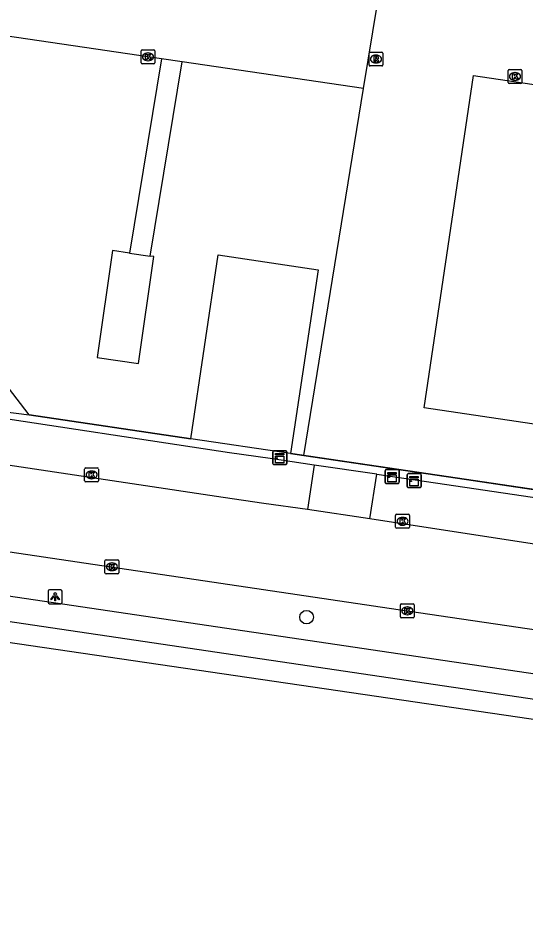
# Model space of a CAD drawing. Extents: x 163686 to 164493, y 382719 to 383870.
# Drawn here: x 163868.5 to 163905.1, y 382746.8 to 382811.5 of the extents above; entities that cross this region are included whole.
import ezdxf

# ---------------------------------------------------------------- set-up
doc = ezdxf.new("R2010")
doc.units = 0
for name, color, linetype in [('IMGEO_Boom', 7, 'Continuous'), ('IMGEO_Fietspad_open', 7, 'Continuous'), ('IMGEO_Groenvoorziening', 7, 'Continuous'), ('IMGEO_Hek', 7, 'Continuous'), ('IMGEO_Kast', 7, 'Continuous'), ('IMGEO_Kolk', 7, 'Continuous'), ('IMGEO_Lichtpunt', 7, 'Continuous'), ('IMGEO_Pand', 7, 'Continuous'), ('IMGEO_Parkeervlak_open', 7, 'Continuous'), ('IMGEO_Rijbaan_lokaal_open', 7, 'Continuous'), ('IMGEO_Rioolput', 7, 'Continuous'), ('IMGEO_Voetpad_open', 7, 'Continuous'), ('IMGEO_Waterloop', 7, 'Continuous')]:
    doc.layers.add(name, color=color, linetype=linetype)

msp = doc.modelspace()

# ---------------------------------------------------------------- linework, layer by layer
at = {"layer": 'IMGEO_Boom'}
msp.add_circle((163889.343, 382768.335), 0.489, dxfattribs=at)
at = {"layer": 'IMGEO_Fietspad_open'}
for points in [[(163938.698, 382757.534), (163796.75, 382778.554), (163700.774, 382792.768), (163698.458, 382793.117)], [(164024.219, 382749.984), (164023.68, 382746.794), (163989.347, 382751.871), (163943.926, 382758.588), (163798.246, 382780.157), (163792.502, 382781.012)]]:
    msp.add_lwpolyline(points, dxfattribs=at)
at = {"layer": 'IMGEO_Groenvoorziening'}
for points in [[(163889.139, 382779.987), (163893.451, 382806.44)], [(163880.993, 382781.186), (163882.983, 382794.441), (163890.177, 382793.361), (163888.189, 382780.121)], [(163857.497, 382784.438), (163869.354, 382782.911), (163880.993, 382781.186)], [(163888.189, 382780.121), (163880.993, 382781.186)], [(163888.189, 382780.121), (163889.139, 382779.987)], [(163889.139, 382779.987), (163900.866, 382778.248), (163913.716, 382776.342)]]:
    msp.add_lwpolyline(points, dxfattribs=at)
at = {"layer": 'IMGEO_Hek'}
for points in [[(163880.993, 382781.186), (163882.983, 382794.441), (163890.177, 382793.361), (163888.189, 382780.121)], [(163880.993, 382781.186), (163869.354, 382782.911), (163865.49, 382787.928)], [(163888.189, 382780.121), (163880.993, 382781.186)], [(163900.866, 382778.248), (163888.189, 382780.121)], [(163963.219, 382769), (163900.866, 382778.248)]]:
    msp.add_lwpolyline(points, dxfattribs=at)
at = {"layer": 'IMGEO_Kast'}
for p, q in [((163886.917, 382779.404), (163886.917, 382780.245)), ((163886.917, 382780.245), (163886.917, 382779.404)), ((163886.992, 382780.329), (163887.833, 382780.329)), ((163887.833, 382780.329), (163886.992, 382780.329)), ((163887.917, 382780.254), (163887.917, 382779.413)), ((163887.917, 382779.413), (163887.917, 382780.254)), ((163887.842, 382779.329), (163887.001, 382779.329)), ((163887.001, 382779.329), (163887.842, 382779.329)), ((163895.006, 382778.043), (163895.006, 382778.884)), ((163895.006, 382778.884), (163895.006, 382778.043)), ((163895.081, 382778.968), (163895.922, 382778.968)), ((163895.922, 382778.968), (163895.081, 382778.968)), ((163896.006, 382778.893), (163896.006, 382778.052)), ((163896.006, 382778.052), (163896.006, 382778.893)), ((163896.596, 382777.751), (163896.596, 382778.592)), ((163896.596, 382778.592), (163896.596, 382777.751)), ((163896.671, 382778.676), (163897.512, 382778.676)), ((163897.512, 382778.676), (163896.671, 382778.676)), ((163897.596, 382778.601), (163897.596, 382777.76)), ((163897.596, 382777.76), (163897.596, 382778.601)), ((163895.931, 382777.968), (163895.09, 382777.968)), ((163895.09, 382777.968), (163895.931, 382777.968)), ((163897.521, 382777.676), (163896.68, 382777.676)), ((163896.68, 382777.676), (163897.521, 382777.676))]:
    msp.add_line(p, q, dxfattribs=at)
for points in [[(163887.112, 382780.119), (163887.712, 382780.119), (163887.712, 382780.034), (163887.112, 382780.034), (163887.112, 382780.119)], [(163887.112, 382779.944), (163887.712, 382779.944), (163887.712, 382779.455), (163887.112, 382779.455), (163887.112, 382779.944)], [(163895.201, 382778.758), (163895.801, 382778.758), (163895.801, 382778.673), (163895.201, 382778.673), (163895.201, 382778.758)], [(163895.201, 382778.583), (163895.801, 382778.583), (163895.801, 382778.094), (163895.201, 382778.094), (163895.201, 382778.583)], [(163896.791, 382778.466), (163897.391, 382778.466), (163897.391, 382778.381), (163896.791, 382778.381), (163896.791, 382778.466)], [(163896.791, 382778.291), (163897.391, 382778.291), (163897.391, 382777.802), (163896.791, 382777.802), (163896.791, 382778.291)]]:
    msp.add_lwpolyline(points, dxfattribs=at)
for centre in [(163887.196, 382779.793), (163895.285, 382778.432), (163896.875, 382778.14)]:
    msp.add_circle(centre, 0.0377, dxfattribs=at)
for centre, start, end in [((163886.995, 382780.251), 92.4484, 184.28452), ((163886.995, 382780.251), 92.4484, 184.28452), ((163887.839, 382780.251), 2.4484, 94.28452), ((163887.839, 382780.251), 2.4484, 94.28452), ((163886.995, 382779.407), 182.4484, 274.28452), ((163886.995, 382779.407), 182.4484, 274.28452), ((163887.839, 382779.407), 272.4484, 4.28452), ((163887.839, 382779.407), 272.4484, 4.28452), ((163895.084, 382778.89), 92.4484, 184.28452), ((163895.084, 382778.89), 92.4484, 184.28452), ((163895.928, 382778.89), 2.4484, 94.28452), ((163895.928, 382778.89), 2.4484, 94.28452), ((163896.674, 382778.598), 92.4484, 184.28452), ((163896.674, 382778.598), 92.4484, 184.28452), ((163897.518, 382778.598), 2.4484, 94.28452), ((163897.518, 382778.598), 2.4484, 94.28452), ((163895.084, 382778.046), 182.4484, 274.28452), ((163895.084, 382778.046), 182.4484, 274.28452), ((163895.928, 382778.046), 272.4484, 4.28452), ((163895.928, 382778.046), 272.4484, 4.28452), ((163896.674, 382777.754), 182.4484, 274.28452), ((163896.674, 382777.754), 182.4484, 274.28452), ((163897.518, 382777.754), 272.4484, 4.28452), ((163897.518, 382777.754), 272.4484, 4.28452)]:
    msp.add_arc(centre, 0.0779, start, end, dxfattribs=at)
at = {"layer": 'IMGEO_Kolk'}
for p, q in [((163877.418, 382808.288), (163877.418, 382809.14)), ((163877.493, 382809.214), (163878.345, 382809.214)), ((163878.419, 382809.14), (163878.419, 382808.288)), ((163877.906, 382808.994), (163877.931, 382808.994)), ((163878.345, 382808.214), (163877.493, 382808.214)), ((163877.929, 382808.434), (163877.904, 382808.434)), ((163903.862, 382806.875), (163903.862, 382807.727)), ((163903.937, 382807.801), (163904.789, 382807.801)), ((163904.35, 382807.581), (163904.375, 382807.581)), ((163904.863, 382807.727), (163904.863, 382806.875)), ((163904.789, 382806.801), (163903.937, 382806.801)), ((163904.373, 382807.021), (163904.348, 382807.021)), ((163873.353, 382778.16), (163873.353, 382779.012)), ((163873.428, 382779.086), (163874.28, 382779.086)), ((163873.841, 382778.866), (163873.866, 382778.866)), ((163874.354, 382779.012), (163874.354, 382778.16)), ((163874.28, 382778.086), (163873.428, 382778.086)), ((163873.864, 382778.306), (163873.839, 382778.306)), ((163895.762, 382774.819), (163895.762, 382775.671)), ((163895.837, 382775.745), (163896.689, 382775.745)), ((163896.25, 382775.525), (163896.275, 382775.525)), ((163896.763, 382775.671), (163896.763, 382774.819)), ((163896.273, 382774.965), (163896.248, 382774.965)), ((163896.689, 382774.745), (163895.837, 382774.745)), ((163874.816, 382771.539), (163874.816, 382772.391)), ((163874.891, 382772.465), (163875.743, 382772.465)), ((163875.817, 382772.391), (163875.817, 382771.539)), ((163875.327, 382771.685), (163875.302, 382771.685)), ((163875.304, 382772.245), (163875.329, 382772.245)), ((163875.743, 382771.465), (163874.891, 382771.465)), ((163896.101, 382768.367), (163896.101, 382769.219)), ((163896.176, 382769.293), (163897.028, 382769.293)), ((163896.589, 382769.073), (163896.614, 382769.073)), ((163897.102, 382769.219), (163897.102, 382768.367)), ((163896.612, 382768.513), (163896.587, 382768.513)), ((163897.028, 382768.293), (163896.176, 382768.293))]:
    msp.add_line(p, q, dxfattribs=at)
for points in [[(163877.418, 382808.288), (163877.418, 382809.14)], [(163877.493, 382809.214), (163878.345, 382809.214)], [(163878.419, 382809.14), (163878.419, 382808.288)], [(163877.739, 382808.914), (163877.862, 382808.914), (163877.862, 382808.763), (163877.992, 382808.914), (163878.156, 382808.914), (163878.01, 382808.763), (163878.163, 382808.514), (163878.011, 382808.514), (163877.926, 382808.678), (163877.862, 382808.611), (163877.862, 382808.514), (163877.739, 382808.514), (163877.739, 382808.914)], [(163878.345, 382808.214), (163877.493, 382808.214)], [(163903.862, 382806.875), (163903.862, 382807.727)], [(163903.937, 382807.801), (163904.789, 382807.801)], [(163904.183, 382807.501), (163904.306, 382807.501), (163904.306, 382807.35), (163904.436, 382807.501), (163904.6, 382807.501), (163904.454, 382807.35), (163904.607, 382807.101), (163904.455, 382807.101), (163904.37, 382807.265), (163904.306, 382807.198), (163904.306, 382807.101), (163904.183, 382807.101), (163904.183, 382807.501)], [(163904.863, 382807.727), (163904.863, 382806.875)], [(163904.789, 382806.801), (163903.937, 382806.801)], [(163873.353, 382778.16), (163873.353, 382779.012)], [(163873.428, 382779.086), (163874.28, 382779.086)], [(163873.674, 382778.786), (163873.797, 382778.786), (163873.797, 382778.635), (163873.927, 382778.786), (163874.091, 382778.786), (163873.945, 382778.635), (163874.098, 382778.386), (163873.946, 382778.386), (163873.861, 382778.55), (163873.797, 382778.483), (163873.797, 382778.386), (163873.674, 382778.386), (163873.674, 382778.786)], [(163874.354, 382779.012), (163874.354, 382778.16)], [(163874.28, 382778.086), (163873.428, 382778.086)], [(163895.762, 382774.819), (163895.762, 382775.671)], [(163895.837, 382775.745), (163896.689, 382775.745)], [(163896.763, 382775.671), (163896.763, 382774.819)], [(163896.083, 382775.445), (163896.206, 382775.445), (163896.206, 382775.294), (163896.336, 382775.445), (163896.5, 382775.445), (163896.354, 382775.294), (163896.507, 382775.045), (163896.355, 382775.045), (163896.27, 382775.209), (163896.206, 382775.142), (163896.206, 382775.045), (163896.083, 382775.045), (163896.083, 382775.445)], [(163896.689, 382774.745), (163895.837, 382774.745)], [(163874.816, 382771.539), (163874.816, 382772.391)], [(163874.891, 382772.465), (163875.743, 382772.465)], [(163875.817, 382772.391), (163875.817, 382771.539)], [(163875.137, 382772.165), (163875.26, 382772.165), (163875.26, 382772.014), (163875.39, 382772.165), (163875.554, 382772.165), (163875.408, 382772.014), (163875.561, 382771.765), (163875.409, 382771.765), (163875.324, 382771.929), (163875.26, 382771.862), (163875.26, 382771.765), (163875.137, 382771.765), (163875.137, 382772.165)], [(163875.743, 382771.465), (163874.891, 382771.465)], [(163896.101, 382768.367), (163896.101, 382769.219)], [(163896.176, 382769.293), (163897.028, 382769.293)], [(163897.102, 382769.219), (163897.102, 382768.367)], [(163896.422, 382768.993), (163896.545, 382768.993), (163896.545, 382768.842), (163896.675, 382768.993), (163896.839, 382768.993), (163896.693, 382768.842), (163896.846, 382768.593), (163896.694, 382768.593), (163896.609, 382768.757), (163896.545, 382768.69), (163896.545, 382768.593), (163896.422, 382768.593), (163896.422, 382768.993)], [(163897.028, 382768.293), (163896.176, 382768.293)]]:
    msp.add_lwpolyline(points, dxfattribs=at)
for centre, start, end in [((163877.495, 382809.138), 91.55205, 178.44795), ((163877.495, 382809.138), 91.55205, 178.44795), ((163878.343, 382809.138), 1.55205, 88.44795), ((163878.343, 382809.138), 1.55205, 88.44795), ((163877.495, 382808.29), 181.55205, 268.44795), ((163877.495, 382808.29), 181.55205, 268.44795), ((163878.343, 382808.29), 271.55205, 358.44795), ((163878.343, 382808.29), 271.55205, 358.44795), ((163903.939, 382807.725), 91.55205, 178.44795), ((163903.939, 382807.725), 91.55205, 178.44795), ((163904.787, 382807.725), 1.55205, 88.44795), ((163904.787, 382807.725), 1.55205, 88.44795), ((163903.939, 382806.877), 181.55205, 268.44795), ((163903.939, 382806.877), 181.55205, 268.44795), ((163904.787, 382806.877), 271.55205, 358.44795), ((163904.787, 382806.877), 271.55205, 358.44795), ((163873.43, 382779.01), 91.55205, 178.44795), ((163873.43, 382779.01), 91.55205, 178.44795), ((163874.278, 382779.01), 1.55205, 88.44795), ((163874.278, 382779.01), 1.55205, 88.44795), ((163873.43, 382778.162), 181.55205, 268.44795), ((163873.43, 382778.162), 181.55205, 268.44795), ((163874.278, 382778.162), 271.55205, 358.44795), ((163874.278, 382778.162), 271.55205, 358.44795), ((163895.839, 382775.669), 91.55205, 178.44795), ((163895.839, 382775.669), 91.55205, 178.44795), ((163896.687, 382775.669), 1.55205, 88.44795), ((163896.687, 382775.669), 1.55205, 88.44795), ((163895.839, 382774.821), 181.55205, 268.44795), ((163895.839, 382774.821), 181.55205, 268.44795), ((163896.687, 382774.821), 271.55205, 358.44795), ((163896.687, 382774.821), 271.55205, 358.44795), ((163874.893, 382772.389), 91.55205, 178.44795), ((163874.893, 382772.389), 91.55205, 178.44795), ((163875.741, 382772.389), 1.55205, 88.44795), ((163875.741, 382772.389), 1.55205, 88.44795), ((163874.893, 382771.541), 181.55205, 268.44795), ((163874.893, 382771.541), 181.55205, 268.44795), ((163875.741, 382771.541), 271.55205, 358.44795), ((163875.741, 382771.541), 271.55205, 358.44795), ((163896.178, 382769.217), 91.55205, 178.44795), ((163896.178, 382769.217), 91.55205, 178.44795), ((163897.026, 382769.217), 1.55205, 88.44795), ((163897.026, 382769.217), 1.55205, 88.44795), ((163896.178, 382768.369), 181.55205, 268.44795), ((163896.178, 382768.369), 181.55205, 268.44795), ((163897.026, 382768.369), 271.55205, 358.44795), ((163897.026, 382768.369), 271.55205, 358.44795)]:
    msp.add_arc(centre, 0.0765, start, end, dxfattribs=at)
for centre, major_axis, ratio, start_param, end_param in [((163877.905, 382808.714), (-0.387, 0.002), 0.722429, 4.712389, 7.853982), ((163877.93, 382808.714), (-0.39, 0.002), 0.717154, 1.570796, 4.712389), ((163904.349, 382807.301), (-0.387, 0.002), 0.722429, 4.712389, 7.853982), ((163904.374, 382807.301), (-0.39, 0.002), 0.717154, 1.570796, 4.712389), ((163873.84, 382778.586), (-0.387, 0.002), 0.722429, 4.712389, 7.853982), ((163873.865, 382778.586), (-0.39, 0.002), 0.717154, 1.570796, 4.712389), ((163896.249, 382775.245), (-0.387, 0.002), 0.722429, 4.712389, 7.853982), ((163896.274, 382775.245), (-0.39, 0.002), 0.717154, 1.570796, 4.712389), ((163875.303, 382771.965), (-0.387, 0.002), 0.722429, 4.712389, 7.853982), ((163875.328, 382771.965), (-0.39, 0.002), 0.717154, 1.570796, 4.712389), ((163896.588, 382768.793), (-0.387, 0.002), 0.722429, 4.712389, 7.853982), ((163896.613, 382768.793), (-0.39, 0.002), 0.717154, 1.570796, 4.712389)]:
    msp.add_ellipse(centre, major_axis=major_axis, ratio=ratio, start_param=start_param, end_param=end_param, dxfattribs=at)
at = {"layer": 'IMGEO_Lichtpunt'}
for p, q in [((163870.726, 382770.207), (163870.726, 382769.4)), ((163870.726, 382770.207), (163870.726, 382769.4)), ((163871.628, 382770.302), (163870.82, 382770.302)), ((163871.628, 382770.302), (163870.82, 382770.302)), ((163871.722, 382769.4), (163871.722, 382770.207)), ((163871.722, 382769.4), (163871.722, 382770.207)), ((163870.82, 382769.306), (163871.628, 382769.306)), ((163870.82, 382769.306), (163871.628, 382769.306))]:
    msp.add_line(p, q, dxfattribs=at)
for points in [[(163871.1, 382769.871), (163871.139, 382769.843), (163870.951, 382769.581), (163870.913, 382769.608), (163871.1, 382769.871)], [(163871.202, 382769.823), (163871.249, 382769.823), (163871.249, 382769.501), (163871.202, 382769.501), (163871.202, 382769.823)], [(163871.312, 382769.843), (163871.35, 382769.87), (163871.537, 382769.608), (163871.498, 382769.58), (163871.312, 382769.843)]]:
    msp.add_lwpolyline(points, dxfattribs=at)
msp.add_circle((163871.225, 382770.005), 0.0994, dxfattribs=at)
for centre, start, end in [((163870.82, 382770.207), 90, 180), ((163870.82, 382770.207), 90, 180), ((163871.628, 382770.207), 0, 90), ((163871.628, 382770.207), 0, 90), ((163870.82, 382769.4), 180, 270), ((163870.82, 382769.4), 180, 270), ((163871.628, 382769.4), 270, 0), ((163871.628, 382769.4), 270, 360)]:
    msp.add_arc(centre, 0.0946, start, end, dxfattribs=at)
at = {"layer": 'IMGEO_Pand'}
for points in [[(163916.404, 382805.127), (163912.85, 382781.19), (163897.815, 382783.422), (163901.369, 382807.36), (163916.404, 382805.127)], [(163876.579, 382794.577), (163875.368, 382794.753), (163874.245, 382787.054), (163877.225, 382786.62), (163878.347, 382794.319), (163878.064, 382794.36)], [(163876.579, 382794.577), (163878.064, 382794.36)]]:
    msp.add_lwpolyline(points, dxfattribs=at)
at = {"layer": 'IMGEO_Parkeervlak_open'}
for points in [[(163889.883, 382779.297), (163886.728, 382779.765), (163883.792, 382780.174), (163865.108, 382783.013), (163863.948, 382783.189), (163863.415, 382783.269), (163857.483, 382784.154), (163857.497, 382784.438)], [(163894.416, 382778.633), (163962.523, 382768.563)]]:
    msp.add_lwpolyline(points, dxfattribs=at)
at = {"layer": 'IMGEO_Rijbaan_lokaal_open'}
for points in [[(163893.451, 382806.44), (163894.45, 382812.566)], [(163878.896, 382808.578), (163862.863, 382810.934)], [(163880.38, 382808.36), (163878.896, 382808.578)], [(163893.451, 382806.44), (163880.38, 382808.36)], [(163889.407, 382776.093), (163886.259, 382776.517), (163883.343, 382776.965), (163864.598, 382779.774), (163863.459, 382779.945), (163862.953, 382780.02), (163821.851, 382786.108), (163821.846, 382786.109)], [(163796.309, 382783.673), (163796.603, 382783.629), (163896.602, 382768.793), (163989.94, 382755.037), (164024.219, 382749.984)], [(163893.9, 382775.421), (163889.407, 382776.093)], [(163962.989, 382765.24), (163921.831, 382771.13), (163893.9, 382775.421)]]:
    msp.add_lwpolyline(points, dxfattribs=at)
at = {"layer": 'IMGEO_Rioolput'}
for p, q in [((163893.843, 382808.132), (163893.843, 382808.984)), ((163893.918, 382809.058), (163894.77, 382809.058)), ((163894.331, 382808.838), (163894.356, 382808.838)), ((163894.844, 382808.984), (163894.844, 382808.132)), ((163894.77, 382808.058), (163893.918, 382808.058)), ((163894.354, 382808.278), (163894.329, 382808.278))]:
    msp.add_line(p, q, dxfattribs=at)
for points in [[(163893.843, 382808.132), (163893.843, 382808.984)], [(163893.918, 382809.058), (163894.77, 382809.058)], [(163894.432, 382808.756), (163894.18, 382808.758), (163894.18, 382808.358)], [(163894.18, 382808.358), (163894.304, 382808.358), (163894.304, 382808.52), (163894.315, 382808.52)], [(163894.358, 382808.677), (163894.304, 382808.677), (163894.304, 382808.596)], [(163894.304, 382808.596), (163894.356, 382808.596)], [(163894.844, 382808.984), (163894.844, 382808.132)], [(163894.77, 382808.058), (163893.918, 382808.058)], [(163894.362, 382808.491), (163894.433, 382808.358), (163894.573, 382808.358), (163894.508, 382808.484)]]:
    msp.add_lwpolyline(points, dxfattribs=at)
for centre, radius, start, end in [((163893.92, 382808.982), 0.0765, 91.55205, 178.44795), ((163893.92, 382808.982), 0.0765, 91.55205, 178.44795), ((163894.314, 382808.467), 0.0533, 26.02933, 88.69889), ((163894.34, 382808.785), 0.19, 274.7715, 282.96867), ((163894.364, 382808.581), 0.0964, 77.00612, 93.18647), ((163894.378, 382808.638), 0.0378, 276.66336, 79.67722), ((163894.431, 382808.646), 0.109, 350.36119, 89.41601), ((163894.429, 382808.646), 0.112, 277.58423, 350.98172), ((163894.413, 382808.431), 0.108, 29.51342, 73.79051), ((163894.768, 382808.982), 0.0765, 1.55205, 88.44795), ((163894.768, 382808.982), 0.0765, 1.55205, 88.44795), ((163893.92, 382808.134), 0.0765, 181.55205, 268.44795), ((163893.92, 382808.134), 0.0765, 181.55205, 268.44795), ((163894.768, 382808.134), 0.0765, 271.55205, 358.44795), ((163894.768, 382808.134), 0.0765, 271.55205, 358.44795)]:
    msp.add_arc(centre, radius, start, end, dxfattribs=at)
for centre, major_axis, ratio, start_param, end_param in [((163894.33, 382808.558), (-0.387, 0.002), 0.722429, 4.712389, 7.853982), ((163894.355, 382808.558), (-0.39, 0.002), 0.717154, 1.570796, 4.712389)]:
    msp.add_ellipse(centre, major_axis=major_axis, ratio=ratio, start_param=start_param, end_param=end_param, dxfattribs=at)
at = {"layer": 'IMGEO_Voetpad_open'}
for points in [[(163878.896, 382808.578), (163876.579, 382794.577)], [(163878.064, 382794.36), (163880.38, 382808.36)], [(163889.883, 382779.297), (163889.407, 382776.093)], [(163894.416, 382778.633), (163889.883, 382779.297)], [(163893.9, 382775.421), (163894.416, 382778.633)]]:
    msp.add_lwpolyline(points, dxfattribs=at)
at = {"layer": 'IMGEO_Waterloop'}
msp.add_lwpolyline([(163937.736, 382750.939), (163937.689, 382750.615), (163909.128, 382760.464), (163795.709, 382777.072), (163698.229, 382791.347), (163685.611, 382793.195)], dxfattribs=at)

doc.saveas('drawing.dxf')
